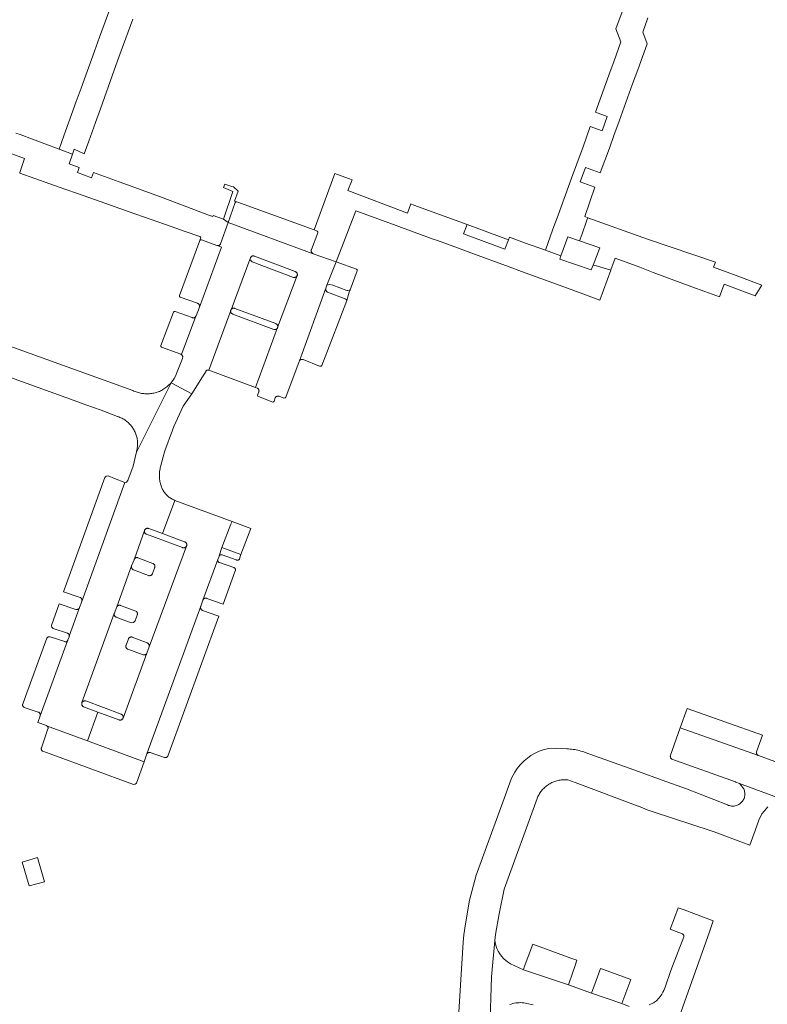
# Model space of a CAD drawing. Extents: x 152825 to 164088, y 457113 to 463005.
# Tile 300 of 364: x 158794 to 158941, y 460988 to 461182. Entities that reach past the tile are written whole.
import ezdxf

# ---------------------------------------------------------------- set-up
doc = ezdxf.new("R2010")
doc.units = 0
doc.header["$LTSCALE"] = 0.5
for name, color, linetype, lineweight in [('B-PV-VH-GESLOTENVERHARDING_BETON-GV', 251, 'CONTINUOUS', 18), ('B-PV-VH-GESLOTENVERHARDING_KUNSTSTOF-GV', 251, 'CONTINUOUS', 18), ('B-PV-VH-OPENVERHARDING_BETONSTRAATSTEEN-GV', 251, 'CONTINUOUS', 18), ('B-PV-VH-OPENVERHARDING_STRAATBAKSTEEN-GV', 251, 'CONTINUOUS', 18)]:
    doc.layers.add(name, color=color, linetype=linetype, lineweight=lineweight)

msp = doc.modelspace()

# ---------------------------------------------------------------- linework, layer by layer
at = {"layer": 'B-PV-VH-GESLOTENVERHARDING_BETON-GV', "flags": 128}
msp.add_lwpolyline([(158839.396, 461081.594), (158835.686, 461082.946), (158835.444, 461082.428), (158833.691, 461077.834), (158837.426, 461076.437)], close=True, dxfattribs=at)
at = {"layer": 'B-PV-VH-GESLOTENVERHARDING_KUNSTSTOF-GV', "flags": 128}
msp.add_lwpolyline([(158798.714, 461011.908), (158797.378, 461016.699), (158794.354, 461015.768), (158795.677, 461011.088)], close=True, dxfattribs=at)
at = {"layer": 'B-PV-VH-OPENVERHARDING_BETONSTRAATSTEEN-GV', "flags": 128}
for points in [[(158914.952, 461189.866), (158911.298, 461180.077), (158912.292, 461177.531), (158910.961, 461173.818), (158909.939, 461170.985), (158907.288, 461163.662), (158909.619, 461162.825), (158908.598, 461159.981), (158906.267, 461160.818), (158904.838, 461156.86), (158903.598, 461153.489), (158902.552, 461150.663), (158899.932, 461143.388), (158898.907, 461140.568), (158897.447, 461136.473), (158900.486, 461135.348), (158901.879, 461139.114), (158904.121, 461138.319), (158904.61, 461139.482), (158905.602, 461142.39), (158905.774, 461142.866), (158905.18, 461143.081), (158907.197, 461148.906), (158904.291, 461149.945), (158905.305, 461152.779), (158908.233, 461151.732), (158910.067, 461156.576), (158910.912, 461159.089), (158911.95, 461161.89), (158914.579, 461169.231), (158915.628, 461172.054), (158917.487, 461177.165), (158916.627, 461179.423), (158917.592, 461182.292)], [(158812.705, 461187.107), (158809.574, 461178.459), (158808.564, 461175.673), (158805.942, 461168.431), (158804.971, 461165.752), (158802.528, 461158.998), (158801.585, 461156.386), (158804.226, 461155.396), (158804.555, 461156.345), (158806.549, 461155.477), (158807.436, 461157.937), (158808.766, 461161.631), (158809.742, 461164.341), (158812.482, 461171.95), (158813.406, 461174.511), (158816.102, 461181.999)], [(158792.263, 461155.426), (158794.774, 461154.507), (158793.893, 461151.806), (158793.836, 461151.63), (158802.714, 461148.501), (158805.428, 461147.543), (158812.625, 461145.006), (158815.416, 461144.021), (158823.705, 461141.103), (158826.459, 461140.135), (158829.337, 461139.123), (158829.544, 461139.024), (158829.346, 461138.361), (158829.462, 461138.5), (158829.643, 461138.5), (158832.688, 461137.405), (158832.786, 461137.369), (158832.879, 461137.357), (158832.945, 461137.356), (158833.01, 461137.364), (158833.074, 461137.379), (158833.136, 461137.402), (158833.194, 461137.433), (158833.249, 461137.47), (158833.298, 461137.514), (158833.342, 461137.563), (158833.38, 461137.617), (158833.41, 461137.675), (158833.433, 461137.735), (158834.908, 461141.909), (158833.975, 461142.569), (158831.992, 461143.313), (158831.907, 461143.08), (158830.928, 461143.453), (158821.617, 461146.999), (158813.426, 461149.918), (158808.376, 461151.752), (158807.976, 461150.702), (158805.2, 461151.792), (158805.575, 461152.771), (158803.566, 461153.49), (158804.226, 461155.396), (158801.585, 461156.386), (158798.77, 461157.441), (158793.952, 461159.247), (158793.101, 461159.554)], [(158781.755, 461115.023), (158805.311, 461106.524), (158806.852, 461105.973), (158809.872, 461104.894), (158813.129, 461103.657), (158813.193, 461103.636), (158813.394, 461103.565), (158813.592, 461103.486), (158813.786, 461103.399), (158813.978, 461103.306), (158814.166, 461103.205), (158814.35, 461103.097), (158814.529, 461102.983), (158814.705, 461102.862), (158814.875, 461102.734), (158815.041, 461102.6), (158815.201, 461102.46), (158815.357, 461102.314), (158815.506, 461102.162), (158815.65, 461102.005), (158815.788, 461101.843), (158815.919, 461101.675), (158816.045, 461101.503), (158816.163, 461101.326), (158816.275, 461101.144), (158816.38, 461100.959), (158816.478, 461100.77), (158816.569, 461100.577), (158816.652, 461100.381), (158816.729, 461100.182), (158816.797, 461099.98), (158816.858, 461099.776), (158816.911, 461099.57), (158816.957, 461099.361), (158816.995, 461099.152), (158817.024, 461098.941), (158817.046, 461098.729), (158817.06, 461098.516), (158817.066, 461098.303), (158817.064, 461098.09), (158817.053, 461097.877), (158817.035, 461097.665), (158817.009, 461097.453), (158816.975, 461097.243), (158816.933, 461097.034), (158816.884, 461096.827), (158816.833, 461096.645), (158820.538, 461103.976), (158823.666, 461110.297), (158822.909, 461109.555), (158822.849, 461109.514), (158822.037, 461108.951), (158821.961, 461108.908), (158821.764, 461108.803), (158821.563, 461108.705), (158821.359, 461108.615), (158821.151, 461108.532), (158820.941, 461108.456), (158820.728, 461108.388), (158820.513, 461108.328), (158820.296, 461108.275), (158820.077, 461108.23), (158819.856, 461108.193), (158819.635, 461108.164), (158819.412, 461108.143), (158819.189, 461108.129), (158818.966, 461108.124), (158818.742, 461108.127), (158818.519, 461108.138), (158818.297, 461108.157), (158818.075, 461108.183), (158817.854, 461108.218), (158817.635, 461108.26), (158817.417, 461108.311), (158817.201, 461108.369), (158816.988, 461108.435), (158816.777, 461108.508), (158816.568, 461108.589), (158816.363, 461108.677), (158816.161, 461108.773), (158767.597, 461126.266)]]:
    msp.add_lwpolyline(points, dxfattribs=at)
for points in [[(158881.99, 461141.539), (158871.49, 461145.353), (158870.907, 461145.585), (158870.263, 461143.781), (158858.485, 461148.231), (158859.327, 461150.336), (158858.645, 461150.587), (158855.969, 461151.572), (158851.849, 461140.443), (158852.213, 461140.31), (158852.434, 461140.236), (158852.578, 461140.095), (158852.616, 461139.897), (158851.311, 461136.574), (158851.292, 461136.505), (158851.281, 461136.433), (158851.278, 461136.362), (158851.282, 461136.29), (158851.295, 461136.219), (158851.315, 461136.15), (158851.343, 461136.084), (158851.379, 461136.021), (158851.421, 461135.962), (158851.469, 461135.909), (158851.523, 461135.861), (158851.581, 461135.82), (158851.644, 461135.785), (158851.695, 461135.763), (158856.187, 461134.146), (158860.098, 461144.205), (158867.47, 461141.518), (158869.074, 461140.925), (158875.293, 461138.654), (158876.168, 461138.334), (158880.1, 461136.894), (158882.714, 461135.935), (158890.293, 461133.159), (158892.717, 461132.27), (158900.328, 461129.484), (158903.007, 461128.503), (158908.146, 461126.625), (158910.315, 461132.522), (158907.49, 461133.342), (158906.831, 461133.52), (158906.476, 461132.602), (158900.251, 461134.714), (158900.486, 461135.348), (158897.447, 461136.473), (158893.337, 461137.917), (158890.333, 461139.029), (158890.145, 461138.52), (158889.447, 461136.635), (158881.292, 461139.654)], [(158851.849, 461140.443), (158836.606, 461146.005), (158836.411, 461145.994), (158836.277, 461145.852), (158834.908, 461141.909), (158851.695, 461135.763), (158851.644, 461135.785), (158851.581, 461135.82), (158851.523, 461135.861), (158851.469, 461135.909), (158851.421, 461135.962), (158851.379, 461136.021), (158851.343, 461136.084), (158851.315, 461136.15), (158851.295, 461136.219), (158851.282, 461136.29), (158851.278, 461136.362), (158851.281, 461136.433), (158851.292, 461136.505), (158851.311, 461136.574), (158852.616, 461139.897), (158852.578, 461140.095), (158852.434, 461140.236), (158852.213, 461140.31)], [(158906.831, 461133.52), (158907.49, 461133.342), (158910.315, 461132.522), (158910.333, 461132.571), (158911.178, 461134.869), (158916.01, 461133.072), (158918.684, 461132.076), (158926.272, 461129.254), (158928.822, 461128.305), (158931.733, 461127.224), (158932.674, 461129.752), (158938.788, 461127.428), (158940.081, 461129.585), (158934.997, 461131.47), (158930.583, 461133.106), (158930.934, 461134.066), (158917.519, 461138.629), (158905.774, 461142.866), (158905.602, 461142.39), (158904.61, 461139.482), (158904.121, 461138.319), (158908.139, 461136.897)], [(158890.145, 461138.52), (158881.99, 461141.539), (158881.292, 461139.654), (158889.447, 461136.635)], [(158832.688, 461137.405), (158829.643, 461138.5), (158829.462, 461138.5), (158829.346, 461138.361), (158825.351, 461127.514), (158825.356, 461127.329), (158825.491, 461127.203), (158828.878, 461125.989), (158828.923, 461125.97), (158828.985, 461125.937), (158829.043, 461125.897), (158829.096, 461125.85), (158829.143, 461125.798), (158829.184, 461125.741), (158829.218, 461125.679), (158829.246, 461125.615), (158829.265, 461125.547), (158829.277, 461125.477), (158829.281, 461125.407), (158829.277, 461125.337), (158829.265, 461125.268), (158829.245, 461125.2), (158833.586, 461137.07), (158832.786, 461137.369)], [(158839.68, 461134.178), (158839.197, 461134.608), (158835.489, 461124.722), (158835.527, 461124.78), (158835.572, 461124.832), (158835.623, 461124.879), (158835.679, 461124.92), (158835.739, 461124.954), (158835.803, 461124.981), (158835.869, 461125), (158835.938, 461125.012), (158836.007, 461125.016), (158836.076, 461125.011), (158836.144, 461124.999), (158836.21, 461124.979), (158844.306, 461121.962), (158844.329, 461121.953), (158844.391, 461121.921), (158844.45, 461121.883), (158844.504, 461121.838), (158844.552, 461121.787), (158844.594, 461121.732), (158844.63, 461121.671), (158844.659, 461121.607), (158844.68, 461121.541), (158844.693, 461121.472), (158844.698, 461121.402), (158844.696, 461121.332), (158844.685, 461121.263), (158844.667, 461121.195), (158848.539, 461131.474), (158848.513, 461131.417), (158848.477, 461131.356), (158848.434, 461131.298), (158848.385, 461131.246), (158848.331, 461131.2), (158848.271, 461131.161), (158848.208, 461131.128), (158848.141, 461131.102), (158848.072, 461131.084), (158848.002, 461131.074), (158847.93, 461131.071), (158847.859, 461131.077), (158847.789, 461131.091)], [(158860.188, 461132.688), (158856.187, 461134.146), (158854.391, 461129.555), (158854.65, 461129.633), (158854.962, 461129.668), (158855.571, 461129.547), (158858.284, 461128.525), (158858.51, 461128.526), (158858.735, 461128.561), (158858.94, 461128.643), (158860.313, 461132.405), (158860.309, 461132.572)], [(158854.148, 461128.916), (158854.169, 461128.986), (158848.952, 461114.646), (158848.976, 461114.687), (158849.016, 461114.739), (158849.062, 461114.786), (158849.113, 461114.826), (158849.169, 461114.861), (158849.229, 461114.888), (158849.291, 461114.908), (158849.356, 461114.92), (158849.421, 461114.925), (158849.487, 461114.921), (158849.552, 461114.909), (158849.614, 461114.89), (158849.674, 461114.863), (158852.941, 461113.602), (158853.071, 461113.552), (158853.268, 461113.556), (158853.392, 461113.708), (158856.89, 461122.89), (158858.276, 461126.528), (158858.159, 461126.726), (158857.986, 461126.878), (158854.496, 461128.167), (158854.487, 461128.172), (158854.424, 461128.209), (158854.366, 461128.254), (158854.313, 461128.304), (158854.266, 461128.361), (158854.225, 461128.421), (158854.191, 461128.486), (158854.165, 461128.554), (158854.146, 461128.625), (158854.134, 461128.697), (158854.131, 461128.771), (158854.136, 461128.844)], [(158827.828, 461123.149), (158824.45, 461124.389), (158824.254, 461124.387), (158824.121, 461124.244), (158821.651, 461117.653), (158821.659, 461117.466), (158821.793, 461117.336), (158825.571, 461115.953), (158825.667, 461115.913), (158825.755, 461115.857), (158828.568, 461123.434), (158828.507, 461123.343), (158828.462, 461123.291), (158828.411, 461123.245), (158828.356, 461123.204), (158828.296, 461123.171), (158828.232, 461123.144), (158828.166, 461123.125), (158828.098, 461123.114), (158828.03, 461123.111), (158827.961, 461123.116), (158827.894, 461123.128)], [(158835.41, 461124.499), (158835.424, 461124.566), (158831.1, 461112.806), (158840.3, 461109.384), (158844.667, 461121.195), (158844.644, 461121.138), (158844.611, 461121.078), (158844.572, 461121.021), (158844.526, 461120.97), (158844.475, 461120.924), (158844.418, 461120.885), (158844.358, 461120.853), (158844.294, 461120.828), (158844.227, 461120.81), (158844.159, 461120.8), (158844.091, 461120.798), (158844.022, 461120.804), (158843.955, 461120.818), (158843.89, 461120.84), (158835.821, 461123.847), (158835.813, 461123.85), (158835.749, 461123.875), (158835.688, 461123.908), (158835.632, 461123.947), (158835.58, 461123.993), (158835.534, 461124.045), (158835.494, 461124.101), (158835.461, 461124.162), (158835.435, 461124.226), (158835.417, 461124.293), (158835.407, 461124.361), (158835.405, 461124.43)]]:
    msp.add_lwpolyline(points, close=True, dxfattribs=at)
at = {"layer": 'B-PV-VH-OPENVERHARDING_STRAATBAKSTEEN-GV', "flags": 128}
for points in [[(158835.67, 461149.026), (158834.237, 461149.489), (158833.993, 461148.819), (158835.845, 461148.057), (158833.975, 461142.569), (158834.908, 461141.909), (158836.277, 461145.852), (158836.411, 461145.994), (158836.606, 461146.005), (158836.197, 461146.147), (158836.86, 461148.063), (158835.957, 461148.933)], [(158851.695, 461135.763), (158834.908, 461141.909), (158833.433, 461137.735), (158833.41, 461137.675), (158833.38, 461137.617), (158833.342, 461137.563), (158833.298, 461137.514), (158833.249, 461137.47), (158833.194, 461137.433), (158833.136, 461137.402), (158833.074, 461137.379), (158833.01, 461137.364), (158832.945, 461137.356), (158832.879, 461137.357), (158832.786, 461137.369), (158833.586, 461137.07), (158829.245, 461125.2), (158828.593, 461123.501), (158828.568, 461123.434), (158825.755, 461115.857), (158825.977, 461115.515), (158825.931, 461115.11), (158824.754, 461112.113), (158824.521, 461111.636), (158824.288, 461111.158), (158823.666, 461110.297), (158827.773, 461108.125), (158830.203, 461111.993), (158830.476, 461112.41), (158830.477, 461112.413), (158830.492, 461112.474), (158830.516, 461112.533), (158830.547, 461112.589), (158830.584, 461112.64), (158830.628, 461112.687), (158830.677, 461112.727), (158830.73, 461112.761), (158830.788, 461112.788), (158830.848, 461112.807), (158830.911, 461112.819), (158830.974, 461112.822), (158831.038, 461112.818), (158831.1, 461112.806), (158835.424, 461124.566), (158835.445, 461124.632), (158835.457, 461124.661), (158835.489, 461124.722), (158839.197, 461134.608), (158839.325, 461134.948), (158839.338, 461134.983), (158839.367, 461135.044), (158839.403, 461135.101), (158839.445, 461135.154), (158839.493, 461135.201), (158839.547, 461135.242), (158839.605, 461135.277), (158839.666, 461135.304), (158839.731, 461135.324), (158839.797, 461135.336), (158839.865, 461135.34), (158839.932, 461135.336), (158839.999, 461135.324), (158840.063, 461135.305), (158840.125, 461135.278), (158848.135, 461132.23), (158848.152, 461132.224), (158848.217, 461132.195), (158848.278, 461132.159), (158848.335, 461132.116), (158848.387, 461132.067), (158848.433, 461132.013), (158848.472, 461131.954), (158848.505, 461131.891), (158848.53, 461131.825), (158848.547, 461131.756), (158848.557, 461131.685), (158848.559, 461131.614), (158848.553, 461131.544), (158848.539, 461131.474), (158844.667, 461121.195), (158840.3, 461109.384), (158840.631, 461109.267), (158840.636, 461109.265), (158840.697, 461109.233), (158840.755, 461109.194), (158840.808, 461109.149), (158840.856, 461109.098), (158840.897, 461109.043), (158840.931, 461108.982), (158840.959, 461108.918), (158840.979, 461108.852), (158840.991, 461108.783), (158840.995, 461108.714), (158840.991, 461108.644), (158840.979, 461108.576), (158840.96, 461108.509), (158840.722, 461107.886), (158840.762, 461107.683), (158840.871, 461107.57), (158843.711, 461106.511), (158843.875, 461106.537), (158843.999, 461106.648), (158844.181, 461107.308), (158844.191, 461107.329), (158844.227, 461107.391), (158844.269, 461107.448), (158844.317, 461107.501), (158844.371, 461107.548), (158844.43, 461107.588), (158844.493, 461107.622), (158844.56, 461107.648), (158844.629, 461107.667), (158844.699, 461107.678), (158844.771, 461107.681), (158844.842, 461107.677), (158844.913, 461107.664), (158844.981, 461107.643), (158845.919, 461107.296), (158846.134, 461107.323), (158846.264, 461107.496), (158848.894, 461114.485), (158848.952, 461114.646), (158854.169, 461128.986), (158854.391, 461129.555), (158856.187, 461134.146)], [(158839.932, 461135.336), (158839.865, 461135.34), (158839.797, 461135.336), (158839.731, 461135.324), (158839.666, 461135.304), (158839.605, 461135.277), (158839.547, 461135.242), (158839.493, 461135.201), (158839.445, 461135.154), (158839.403, 461135.101), (158839.367, 461135.044), (158839.338, 461134.983), (158839.325, 461134.948), (158839.197, 461134.608), (158839.68, 461134.178), (158847.789, 461131.091), (158847.859, 461131.077), (158847.93, 461131.071), (158848.002, 461131.074), (158848.072, 461131.084), (158848.141, 461131.102), (158848.208, 461131.128), (158848.271, 461131.161), (158848.331, 461131.2), (158848.385, 461131.246), (158848.434, 461131.298), (158848.477, 461131.356), (158848.513, 461131.417), (158848.539, 461131.474), (158848.553, 461131.544), (158848.559, 461131.614), (158848.557, 461131.685), (158848.547, 461131.756), (158848.53, 461131.825), (158848.505, 461131.891), (158848.472, 461131.954), (158848.433, 461132.013), (158848.387, 461132.067), (158848.335, 461132.116), (158848.278, 461132.159), (158848.217, 461132.195), (158848.152, 461132.224), (158848.135, 461132.23), (158840.125, 461135.278), (158840.063, 461135.305), (158839.999, 461135.324)], [(158855.571, 461129.547), (158854.962, 461129.668), (158854.65, 461129.633), (158854.391, 461129.555), (158854.169, 461128.986), (158854.148, 461128.916), (158854.136, 461128.844), (158854.131, 461128.771), (158854.134, 461128.697), (158854.146, 461128.625), (158854.165, 461128.554), (158854.191, 461128.486), (158854.225, 461128.421), (158854.266, 461128.361), (158854.313, 461128.304), (158854.366, 461128.254), (158854.424, 461128.209), (158854.487, 461128.172), (158854.496, 461128.167), (158857.986, 461126.878), (158858.159, 461126.726), (158858.276, 461126.528), (158858.759, 461128.146), (158858.94, 461128.643), (158858.735, 461128.561), (158858.51, 461128.526), (158858.284, 461128.525)], [(158836.076, 461125.011), (158836.007, 461125.016), (158835.938, 461125.012), (158835.869, 461125), (158835.803, 461124.981), (158835.739, 461124.954), (158835.679, 461124.92), (158835.623, 461124.879), (158835.572, 461124.832), (158835.527, 461124.78), (158835.489, 461124.722), (158835.457, 461124.661), (158835.445, 461124.632), (158835.424, 461124.566), (158835.41, 461124.499), (158835.405, 461124.43), (158835.407, 461124.361), (158835.417, 461124.293), (158835.435, 461124.226), (158835.461, 461124.162), (158835.494, 461124.101), (158835.534, 461124.045), (158835.58, 461123.993), (158835.632, 461123.947), (158835.688, 461123.908), (158835.749, 461123.875), (158835.813, 461123.85), (158835.821, 461123.847), (158843.89, 461120.84), (158843.955, 461120.818), (158844.022, 461120.804), (158844.091, 461120.798), (158844.159, 461120.8), (158844.227, 461120.81), (158844.294, 461120.828), (158844.358, 461120.853), (158844.418, 461120.885), (158844.475, 461120.924), (158844.526, 461120.97), (158844.572, 461121.021), (158844.611, 461121.078), (158844.644, 461121.138), (158844.667, 461121.195), (158844.685, 461121.263), (158844.696, 461121.332), (158844.698, 461121.402), (158844.693, 461121.472), (158844.68, 461121.541), (158844.659, 461121.607), (158844.63, 461121.671), (158844.594, 461121.732), (158844.552, 461121.787), (158844.504, 461121.838), (158844.45, 461121.883), (158844.391, 461121.921), (158844.329, 461121.953), (158844.306, 461121.962), (158836.21, 461124.979), (158836.144, 461124.999)], [(158827.773, 461108.125), (158823.666, 461110.297), (158820.538, 461103.976), (158816.833, 461096.645), (158816.826, 461096.622), (158816.761, 461096.419), (158816.192, 461093.837), (158815.169, 461091.036), (158814.918, 461090.73), (158814.528, 461090.667), (158806.08, 461067.181), (158805.65, 461065.993), (158805.637, 461065.955), (158803.619, 461060.346), (158803.606, 461060.283), (158803.585, 461060.223), (158803.301, 461059.58), (158803.299, 461059.549), (158803.288, 461059.494), (158803.27, 461059.441), (158803.245, 461059.391), (158797.87, 461044.601), (158797.398, 461043.279), (158799.099, 461042.681), (158799.136, 461042.668), (158807.187, 461039.69), (158809.226, 461045.366), (158806.432, 461046.398), (158806.416, 461046.405), (158806.354, 461046.437), (158806.296, 461046.476), (158806.243, 461046.522), (158806.195, 461046.573), (158806.153, 461046.629), (158806.118, 461046.69), (158806.091, 461046.754), (158806.07, 461046.821), (158806.058, 461046.89), (158806.053, 461046.96), (158806.056, 461047.03), (158806.068, 461047.1), (158806.087, 461047.167), (158806.114, 461047.241), (158812.48, 461064.789), (158812.509, 461064.869), (158812.947, 461066.014), (158812.98, 461066.106), (158815.888, 461074.201), (158816.373, 461075.408), (158816.38, 461075.436), (158816.403, 461075.499), (158816.433, 461075.558), (158818.451, 461081.191), (158818.46, 461081.217), (158818.489, 461081.28), (158818.524, 461081.339), (158818.566, 461081.394), (158818.615, 461081.443), (158818.668, 461081.487), (158818.726, 461081.524), (158818.788, 461081.554), (158818.854, 461081.577), (158818.921, 461081.592), (158818.99, 461081.599), (158819.059, 461081.599), (158819.127, 461081.59), (158819.194, 461081.573), (158819.259, 461081.549), (158821.948, 461080.558), (158824.423, 461087.116), (158824.245, 461087.188), (158824.071, 461087.268), (158823.901, 461087.355), (158823.734, 461087.449), (158823.571, 461087.55), (158823.413, 461087.657), (158823.259, 461087.771), (158823.11, 461087.892), (158822.966, 461088.018), (158822.828, 461088.15), (158822.695, 461088.288), (158822.568, 461088.432), (158822.447, 461088.581), (158822.333, 461088.734), (158822.225, 461088.892), (158822.124, 461089.055), (158822.029, 461089.222), (158821.942, 461089.392), (158821.871, 461089.552), (158821.786, 461089.76), (158821.709, 461089.971), (158821.64, 461090.185), (158821.578, 461090.401), (158821.523, 461090.619), (158821.477, 461090.839), (158821.438, 461091.061), (158821.408, 461091.283), (158821.385, 461091.507), (158821.37, 461091.731), (158821.363, 461091.956), (158821.365, 461092.181), (158821.374, 461092.405), (158821.391, 461092.629), (158821.416, 461092.853), (158821.449, 461093.075), (158821.49, 461093.296), (158821.539, 461093.516), (158821.596, 461093.733), (158822.135, 461095.695), (158822.454, 461096.853), (158823.938, 461100.971), (158824.199, 461101.697), (158826.032, 461105.666)], [(158812.546, 461091.438), (158811.245, 461091.944), (158810.88, 461091.896), (158810.631, 461091.625), (158802.495, 461069.077), (158805.732, 461067.974), (158805.753, 461067.964), (158805.815, 461067.93), (158805.874, 461067.889), (158805.927, 461067.841), (158805.975, 461067.788), (158806.016, 461067.73), (158806.051, 461067.668), (158806.078, 461067.602), (158806.098, 461067.533), (158806.111, 461067.463), (158806.115, 461067.391), (158806.111, 461067.32), (158806.1, 461067.25), (158806.08, 461067.181), (158814.528, 461090.667)], [(158835.686, 461082.946), (158824.423, 461087.116), (158821.948, 461080.558), (158826.33, 461078.944), (158826.341, 461078.941), (158826.407, 461078.916), (158826.469, 461078.884), (158826.527, 461078.845), (158826.58, 461078.8), (158826.628, 461078.749), (158826.67, 461078.693), (158826.705, 461078.633), (158826.732, 461078.569), (158826.753, 461078.502), (158826.765, 461078.433), (158826.77, 461078.364), (158826.766, 461078.294), (158826.755, 461078.225), (158826.736, 461078.158), (158826.713, 461078.097), (158819.35, 461058.236), (158818.913, 461057.003), (158814.196, 461044.18), (158814.191, 461044.165), (158814.164, 461044.102), (158814.13, 461044.043), (158814.089, 461043.987), (158814.043, 461043.937), (158813.99, 461043.893), (158813.933, 461043.855), (158813.872, 461043.824), (158813.807, 461043.8), (158813.74, 461043.784), (158813.672, 461043.776), (158813.604, 461043.775), (158813.536, 461043.783), (158813.469, 461043.799), (158813.404, 461043.822), (158809.226, 461045.366), (158807.187, 461039.69), (158818.342, 461035.565), (158818.897, 461037.127), (158829.531, 461066.229), (158829.939, 461067.444), (158832.879, 461075.421), (158832.895, 461075.465), (158833.137, 461076.073), (158833.162, 461076.153), (158833.691, 461077.834), (158835.444, 461082.428)], [(158819.127, 461081.59), (158819.059, 461081.599), (158818.99, 461081.599), (158818.921, 461081.592), (158818.854, 461081.577), (158818.788, 461081.554), (158818.726, 461081.524), (158818.668, 461081.487), (158818.615, 461081.443), (158818.566, 461081.394), (158818.524, 461081.339), (158818.489, 461081.28), (158818.46, 461081.217), (158818.451, 461081.191), (158818.433, 461081.124), (158818.423, 461081.056), (158818.421, 461080.986), (158818.427, 461080.917), (158818.441, 461080.849), (158818.463, 461080.784), (158818.492, 461080.721), (158818.528, 461080.662), (158818.571, 461080.607), (158818.619, 461080.558), (158818.674, 461080.514), (158818.732, 461080.478), (158818.795, 461080.448), (158818.823, 461080.437), (158825.927, 461077.807), (158825.992, 461077.783), (158826.059, 461077.766), (158826.127, 461077.757), (158826.197, 461077.756), (158826.265, 461077.763), (158826.333, 461077.778), (158826.398, 461077.801), (158826.461, 461077.83), (158826.519, 461077.867), (158826.573, 461077.911), (158826.621, 461077.96), (158826.664, 461078.015), (158826.713, 461078.097), (158826.736, 461078.158), (158826.755, 461078.225), (158826.766, 461078.294), (158826.77, 461078.364), (158826.765, 461078.433), (158826.753, 461078.502), (158826.732, 461078.569), (158826.705, 461078.633), (158826.67, 461078.693), (158826.628, 461078.749), (158826.58, 461078.8), (158826.527, 461078.845), (158826.469, 461078.884), (158826.407, 461078.916), (158826.341, 461078.941), (158826.33, 461078.944), (158821.948, 461080.558), (158819.259, 461081.549), (158819.194, 461081.573)], [(158818.433, 461081.124), (158818.451, 461081.191), (158816.433, 461075.558), (158816.469, 461075.614), (158816.512, 461075.665), (158816.561, 461075.71), (158816.615, 461075.749), (158816.673, 461075.782), (158816.735, 461075.807), (158816.799, 461075.824), (158816.865, 461075.834), (158816.932, 461075.836), (158816.998, 461075.83), (158817.063, 461075.816), (158817.126, 461075.794), (158820.103, 461074.645), (158820.125, 461074.637), (158820.187, 461074.608), (158820.246, 461074.573), (158820.3, 461074.53), (158820.349, 461074.482), (158820.391, 461074.429), (158820.428, 461074.37), (158820.457, 461074.308), (158820.479, 461074.243), (158820.493, 461074.176), (158820.499, 461074.108), (158820.498, 461074.039), (158820.488, 461073.971), (158820.471, 461073.905), (158820.446, 461073.841), (158820.413, 461073.78), (158820.374, 461073.724), (158820.028, 461072.673), (158820.023, 461072.662), (158819.99, 461072.596), (158819.949, 461072.534), (158819.902, 461072.477), (158819.85, 461072.426), (158819.792, 461072.38), (158819.729, 461072.341), (158819.663, 461072.309), (158819.593, 461072.285), (158819.522, 461072.268), (158819.448, 461072.258), (158819.375, 461072.257), (158819.301, 461072.264), (158819.229, 461072.279), (158816.271, 461073.416), (158816.218, 461073.443), (158816.155, 461073.483), (158816.097, 461073.529), (158816.045, 461073.581), (158815.998, 461073.638), (158815.958, 461073.7), (158815.925, 461073.766), (158815.9, 461073.836), (158815.881, 461073.907), (158815.871, 461073.981), (158815.869, 461074.055), (158815.874, 461074.128), (158815.888, 461074.201), (158812.98, 461066.106), (158813.035, 461066.192), (158813.078, 461066.246), (158813.128, 461066.295), (158813.183, 461066.337), (158813.242, 461066.373), (158813.305, 461066.402), (158813.371, 461066.423), (158813.439, 461066.437), (158813.508, 461066.442), (158813.577, 461066.44), (158813.646, 461066.43), (158813.713, 461066.412), (158816.711, 461065.293), (158816.76, 461065.261), (158816.817, 461065.216), (158816.869, 461065.165), (158816.914, 461065.109), (158816.953, 461065.048), (158816.985, 461064.983), (158817.01, 461064.914), (158817.027, 461064.844), (158817.036, 461064.772), (158817.038, 461064.699), (158817.031, 461064.627), (158817.016, 461064.556), (158816.994, 461064.487), (158816.57, 461063.349), (158816.252, 461063.002), (158815.786, 461062.929), (158812.846, 461064.081), (158812.834, 461064.085), (158812.772, 461064.113), (158812.713, 461064.147), (158812.659, 461064.188), (158812.61, 461064.235), (158812.567, 461064.288), (158812.53, 461064.345), (158812.5, 461064.406), (158812.478, 461064.47), (158812.464, 461064.537), (158812.457, 461064.604), (158812.458, 461064.672), (158812.467, 461064.74), (158812.48, 461064.789), (158806.114, 461047.241), (158806.174, 461047.333), (158806.218, 461047.387), (158806.269, 461047.435), (158806.325, 461047.478), (158806.385, 461047.514), (158806.449, 461047.543), (158806.516, 461047.564), (158806.585, 461047.578), (158806.655, 461047.584), (158806.725, 461047.581), (158806.794, 461047.571), (158806.862, 461047.553), (158813.809, 461044.95), (158813.855, 461044.933), (158813.918, 461044.902), (158813.976, 461044.864), (158814.03, 461044.82), (158814.079, 461044.769), (158814.121, 461044.714), (158814.157, 461044.654), (158814.186, 461044.591), (158814.207, 461044.524), (158814.221, 461044.456), (158814.227, 461044.386), (158814.224, 461044.317), (158814.214, 461044.247), (158814.196, 461044.18), (158818.913, 461057.003), (158818.881, 461056.941), (158818.842, 461056.881), (158818.796, 461056.826), (158818.744, 461056.777), (158818.687, 461056.733), (158818.626, 461056.696), (158818.561, 461056.666), (158818.493, 461056.644), (158818.423, 461056.629), (158818.351, 461056.622), (158818.28, 461056.624), (158818.209, 461056.633), (158818.139, 461056.65), (158815.128, 461057.756), (158815.093, 461057.771), (158815.032, 461057.806), (158814.975, 461057.847), (158814.924, 461057.894), (158814.877, 461057.947), (158814.837, 461058.005), (158814.804, 461058.067), (158814.779, 461058.132), (158814.76, 461058.2), (158814.75, 461058.269), (158814.748, 461058.339), (158814.753, 461058.409), (158814.767, 461058.478), (158814.788, 461058.545), (158815.25, 461059.776), (158815.253, 461059.785), (158815.284, 461059.849), (158815.321, 461059.909), (158815.365, 461059.965), (158815.414, 461060.015), (158815.469, 461060.06), (158815.529, 461060.098), (158815.593, 461060.129), (158815.659, 461060.152), (158815.729, 461060.168), (158815.799, 461060.177), (158815.87, 461060.177), (158815.94, 461060.169), (158816.009, 461060.153), (158818.945, 461059.008), (158818.962, 461059.002), (158819.027, 461058.971), (158819.089, 461058.934), (158819.146, 461058.89), (158819.197, 461058.84), (158819.243, 461058.784), (158819.283, 461058.724), (158819.315, 461058.659), (158819.341, 461058.592), (158819.359, 461058.522), (158819.368, 461058.451), (158819.37, 461058.378), (158819.364, 461058.307), (158819.35, 461058.236), (158826.713, 461078.097), (158826.664, 461078.015), (158826.621, 461077.96), (158826.573, 461077.911), (158826.519, 461077.867), (158826.461, 461077.83), (158826.398, 461077.801), (158826.333, 461077.778), (158826.265, 461077.763), (158826.197, 461077.756), (158826.127, 461077.757), (158826.059, 461077.766), (158825.992, 461077.783), (158825.927, 461077.807), (158818.823, 461080.437), (158818.795, 461080.448), (158818.732, 461080.478), (158818.674, 461080.514), (158818.619, 461080.558), (158818.571, 461080.607), (158818.528, 461080.662), (158818.492, 461080.721), (158818.463, 461080.784), (158818.441, 461080.849), (158818.427, 461080.917), (158818.421, 461080.986), (158818.423, 461081.056)], [(158837.426, 461076.437), (158833.691, 461077.834), (158833.162, 461076.153), (158833.224, 461076.238), (158833.265, 461076.281), (158833.312, 461076.318), (158833.363, 461076.348), (158833.418, 461076.372), (158833.475, 461076.387), (158833.534, 461076.395), (158833.594, 461076.395), (158833.653, 461076.387), (158833.71, 461076.371), (158833.765, 461076.348), (158836.512, 461075.373), (158836.564, 461075.344), (158836.619, 461075.322), (158836.676, 461075.308), (158836.735, 461075.302), (158836.795, 461075.304), (158836.853, 461075.314), (158836.91, 461075.331), (158836.963, 461075.356), (158837.013, 461075.388), (158837.058, 461075.427), (158837.098, 461075.471), (158837.131, 461075.52), (158837.157, 461075.573), (158837.165, 461075.593)], [(158816.998, 461075.83), (158816.932, 461075.836), (158816.865, 461075.834), (158816.799, 461075.824), (158816.735, 461075.807), (158816.673, 461075.782), (158816.615, 461075.749), (158816.561, 461075.71), (158816.512, 461075.665), (158816.469, 461075.614), (158816.433, 461075.558), (158816.403, 461075.499), (158816.38, 461075.436), (158816.373, 461075.408), (158815.888, 461074.201), (158815.874, 461074.128), (158815.869, 461074.055), (158815.871, 461073.981), (158815.881, 461073.907), (158815.9, 461073.836), (158815.925, 461073.766), (158815.958, 461073.7), (158815.998, 461073.638), (158816.045, 461073.581), (158816.097, 461073.529), (158816.155, 461073.483), (158816.218, 461073.443), (158816.271, 461073.416), (158819.229, 461072.279), (158819.301, 461072.264), (158819.375, 461072.257), (158819.448, 461072.258), (158819.522, 461072.268), (158819.593, 461072.285), (158819.663, 461072.309), (158819.729, 461072.341), (158819.792, 461072.38), (158819.85, 461072.426), (158819.902, 461072.477), (158819.949, 461072.534), (158819.99, 461072.596), (158820.023, 461072.662), (158820.028, 461072.673), (158820.374, 461073.724), (158820.413, 461073.78), (158820.446, 461073.841), (158820.471, 461073.905), (158820.488, 461073.971), (158820.498, 461074.039), (158820.499, 461074.108), (158820.493, 461074.176), (158820.479, 461074.243), (158820.457, 461074.308), (158820.428, 461074.37), (158820.391, 461074.429), (158820.349, 461074.482), (158820.3, 461074.53), (158820.246, 461074.573), (158820.187, 461074.608), (158820.125, 461074.637), (158820.103, 461074.645), (158817.126, 461075.794), (158817.063, 461075.816)], [(158832.876, 461075.407), (158832.879, 461075.421), (158829.939, 461067.444), (158829.96, 461067.493), (158829.993, 461067.553), (158830.033, 461067.608), (158830.08, 461067.659), (158830.131, 461067.704), (158830.188, 461067.742), (158830.249, 461067.774), (158830.313, 461067.798), (158830.38, 461067.815), (158830.448, 461067.824), (158830.516, 461067.825), (158830.584, 461067.818), (158830.651, 461067.803), (158830.716, 461067.78), (158833.909, 461066.639), (158836.33, 461073.184), (158836.352, 461073.243), (158836.367, 461073.304), (158836.374, 461073.367), (158836.372, 461073.43), (158836.363, 461073.493), (158836.346, 461073.554), (158836.321, 461073.612), (158836.29, 461073.666), (158836.251, 461073.716), (158836.207, 461073.761), (158836.157, 461073.8), (158836.095, 461073.837), (158836.067, 461073.849), (158833.189, 461074.841), (158833.156, 461074.853), (158833.101, 461074.88), (158833.049, 461074.914), (158833.003, 461074.954), (158832.962, 461075), (158832.927, 461075.05), (158832.9, 461075.105), (158832.879, 461075.163), (158832.867, 461075.223), (158832.862, 461075.285), (158832.865, 461075.346)], [(158804.869, 461065.608), (158801.644, 461066.723), (158800.103, 461062.451), (158800.149, 461062.076), (158800.443, 461061.838), (158803.288, 461060.9), (158803.344, 461060.876), (158803.399, 461060.844), (158803.449, 461060.805), (158803.495, 461060.76), (158803.534, 461060.71), (158803.567, 461060.655), (158803.593, 461060.597), (158803.612, 461060.536), (158803.622, 461060.473), (158803.625, 461060.409), (158803.619, 461060.346), (158805.637, 461065.955), (158805.577, 461065.862), (158805.532, 461065.805), (158805.48, 461065.754), (158805.423, 461065.709), (158805.362, 461065.67), (158805.297, 461065.638), (158805.228, 461065.613), (158805.157, 461065.596), (158805.085, 461065.587), (158805.013, 461065.586), (158804.94, 461065.593)], [(158829.509, 461066.161), (158829.531, 461066.229), (158818.897, 461037.127), (158819.188, 461037.357), (158819.558, 461037.376), (158822.389, 461036.385), (158822.752, 461036.404), (158823.02, 461036.649), (158833.052, 461064.306), (158829.836, 461065.422), (158829.83, 461065.426), (158829.768, 461065.463), (158829.711, 461065.507), (158829.659, 461065.557), (158829.614, 461065.613), (158829.574, 461065.673), (158829.542, 461065.738), (158829.517, 461065.805), (158829.499, 461065.875), (158829.49, 461065.946), (158829.488, 461066.018), (158829.495, 461066.09)], [(158802.706, 461059.256), (158799.841, 461060.215), (158799.469, 461060.175), (158799.202, 461059.913), (158794.968, 461048.409), (158794.436, 461046.942), (158794.422, 461046.901), (158794.408, 461046.839), (158794.402, 461046.776), (158794.405, 461046.713), (158794.415, 461046.651), (158794.433, 461046.59), (158794.458, 461046.532), (158794.465, 461046.519), (158794.499, 461046.467), (158794.54, 461046.419), (158794.587, 461046.377), (158794.639, 461046.341), (158794.694, 461046.313), (158794.753, 461046.291), (158797.487, 461045.362), (158797.522, 461045.349), (158797.585, 461045.319), (158797.644, 461045.282), (158797.698, 461045.238), (158797.747, 461045.188), (158797.79, 461045.134), (158797.827, 461045.074), (158797.856, 461045.011), (158797.878, 461044.945), (158797.892, 461044.877), (158797.899, 461044.807), (158797.897, 461044.738), (158797.887, 461044.668), (158797.87, 461044.601), (158803.245, 461059.391), (158803.213, 461059.345), (158803.174, 461059.304), (158803.131, 461059.269), (158803.082, 461059.241), (158803.03, 461059.22), (158802.976, 461059.206), (158802.92, 461059.2), (158802.864, 461059.203), (158802.809, 461059.213), (158802.756, 461059.231)], [(158815.94, 461060.169), (158815.87, 461060.177), (158815.799, 461060.177), (158815.729, 461060.168), (158815.659, 461060.152), (158815.593, 461060.129), (158815.529, 461060.098), (158815.469, 461060.06), (158815.414, 461060.015), (158815.365, 461059.965), (158815.321, 461059.909), (158815.284, 461059.849), (158815.253, 461059.785), (158815.25, 461059.776), (158814.788, 461058.545), (158814.767, 461058.478), (158814.753, 461058.409), (158814.748, 461058.339), (158814.75, 461058.269), (158814.76, 461058.2), (158814.779, 461058.132), (158814.804, 461058.067), (158814.837, 461058.005), (158814.877, 461057.947), (158814.924, 461057.894), (158814.975, 461057.847), (158815.032, 461057.806), (158815.093, 461057.771), (158815.128, 461057.756), (158818.139, 461056.65), (158818.209, 461056.633), (158818.28, 461056.624), (158818.351, 461056.622), (158818.423, 461056.629), (158818.493, 461056.644), (158818.561, 461056.666), (158818.626, 461056.696), (158818.687, 461056.733), (158818.744, 461056.777), (158818.796, 461056.826), (158818.842, 461056.881), (158818.881, 461056.941), (158818.913, 461057.003), (158819.35, 461058.236), (158819.364, 461058.307), (158819.37, 461058.378), (158819.368, 461058.451), (158819.359, 461058.522), (158819.341, 461058.592), (158819.315, 461058.659), (158819.283, 461058.724), (158819.243, 461058.784), (158819.197, 461058.84), (158819.146, 461058.89), (158819.089, 461058.934), (158819.027, 461058.971), (158818.962, 461059.002), (158818.945, 461059.008), (158816.009, 461060.153)], [(158806.725, 461047.581), (158806.655, 461047.584), (158806.585, 461047.578), (158806.516, 461047.564), (158806.449, 461047.543), (158806.385, 461047.514), (158806.325, 461047.478), (158806.269, 461047.435), (158806.218, 461047.387), (158806.174, 461047.333), (158806.114, 461047.241), (158806.087, 461047.167), (158806.068, 461047.1), (158806.056, 461047.03), (158806.053, 461046.96), (158806.058, 461046.89), (158806.07, 461046.821), (158806.091, 461046.754), (158806.118, 461046.69), (158806.153, 461046.629), (158806.195, 461046.573), (158806.243, 461046.522), (158806.296, 461046.476), (158806.354, 461046.437), (158806.416, 461046.405), (158806.432, 461046.398), (158809.226, 461045.366), (158813.404, 461043.822), (158813.469, 461043.799), (158813.536, 461043.783), (158813.604, 461043.775), (158813.672, 461043.776), (158813.74, 461043.784), (158813.807, 461043.8), (158813.872, 461043.824), (158813.933, 461043.855), (158813.99, 461043.893), (158814.043, 461043.937), (158814.089, 461043.987), (158814.13, 461044.043), (158814.164, 461044.102), (158814.191, 461044.165), (158814.196, 461044.18), (158814.214, 461044.247), (158814.224, 461044.317), (158814.227, 461044.386), (158814.221, 461044.456), (158814.207, 461044.524), (158814.186, 461044.591), (158814.157, 461044.654), (158814.121, 461044.714), (158814.079, 461044.769), (158814.03, 461044.82), (158813.976, 461044.864), (158813.918, 461044.902), (158813.855, 461044.933), (158813.809, 461044.95), (158806.862, 461047.553), (158806.794, 461047.571)], [(158940.221, 461040.783), (158925.357, 461046.084), (158924.007, 461042.264), (158939.4, 461036.774), (158939.351, 461036.797), (158939.29, 461036.834), (158939.234, 461036.877), (158939.182, 461036.926), (158939.136, 461036.981), (158939.097, 461037.041), (158939.065, 461037.104), (158939.04, 461037.171), (158939.022, 461037.24), (158939.013, 461037.311), (158939.011, 461037.382), (158939.018, 461037.453), (158939.032, 461037.523)], [(158807.187, 461039.69), (158799.136, 461042.668), (158799.198, 461042.635), (158799.25, 461042.599), (158799.297, 461042.556), (158799.338, 461042.508), (158799.373, 461042.455), (158799.401, 461042.398), (158799.422, 461042.339), (158799.435, 461042.276), (158799.44, 461042.213), (158799.437, 461042.15), (158799.426, 461042.087), (158799.407, 461042.027), (158798.118, 461038.323), (158798.112, 461038.307), (158798.095, 461038.244), (158798.086, 461038.181), (158798.085, 461038.116), (158798.092, 461038.051), (158798.106, 461037.987), (158798.128, 461037.926), (158798.158, 461037.868), (158798.194, 461037.813), (158798.237, 461037.764), (158798.286, 461037.72), (158798.339, 461037.683), (158798.397, 461037.652), (158799.841, 461037.136), (158816.234, 461031.099), (158816.595, 461031.136), (158816.849, 461031.338), (158816.879, 461031.362), (158818.342, 461035.565)], [(158902.468, 460996.853), (158894.93, 460999.602), (158893.277, 460995.024), (158893.092, 460994.511), (158901.977, 460991.543), (158902.828, 460994.082), (158903.198, 460995.186), (158903.614, 460996.435)], [(158908.886, 460994.57), (158908.255, 460994.799), (158907.676, 460993.171), (158907.409, 460992.419), (158906.518, 460989.908), (158912.458, 460987.863), (158914.294, 460992.603)]]:
    msp.add_lwpolyline(points, close=True, dxfattribs=at)
for points in [[(158942.613, 461035.619), (158939.4, 461036.774), (158924.007, 461042.264), (158922.045, 461036.649), (158922.054, 461036.583), (158922.092, 461036.32), (158922.325, 461036.083), (158934.859, 461031.578), (158934.981, 461031.527), (158935.691, 461031.266), (158936.187, 461031.084), (158943.677, 461028.329)], [(158943.677, 461028.329), (158936.187, 461031.084), (158935.691, 461031.266), (158936.34, 461030.507), (158936.42, 461030.377), (158936.511, 461030.204), (158936.586, 461030.024), (158936.647, 461029.839), (158936.692, 461029.649), (158936.722, 461029.456), (158936.736, 461029.261), (158936.734, 461029.066), (158936.715, 461028.872), (158936.681, 461028.68), (158936.631, 461028.491), (158936.567, 461028.307), (158936.487, 461028.129), (158936.392, 461027.958), (158936.285, 461027.795), (158936.164, 461027.642), (158936.031, 461027.499), (158935.887, 461027.367), (158935.732, 461027.248), (158935.569, 461027.142), (158935.397, 461027.049), (158935.218, 461026.971), (158935.033, 461026.908), (158934.844, 461026.86), (158934.651, 461026.828), (158934.457, 461026.811), (158934.262, 461026.811), (158934.067, 461026.826), (158933.874, 461026.858), (158933.685, 461026.905), (158933.5, 461026.968), (158933.321, 461027.045), (158925.24, 461030.231), (158920.444, 461031.95), (158915.794, 461033.616), (158905.279, 461037.384), (158904.988, 461037.488), (158904.695, 461037.584), (158904.399, 461037.673), (158904.102, 461037.754), (158903.802, 461037.827), (158903.5, 461037.893), (158903.197, 461037.95), (158902.892, 461038), (158902.586, 461038.042), (158902.28, 461038.076), (158901.972, 461038.102), (158901.664, 461038.12), (158900.681, 461038.21), (158899.607, 461038.239), (158898.123, 461038.154), (158897.162, 461037.972), (158896.196, 461037.627), (158895.393, 461037.25), (158894.568, 461036.788), (158893.917, 461036.302), (158893.229, 461035.747), (158892.436, 461034.986), (158891.866, 461034.249), (158891.407, 461033.525), (158890.78, 461032.301), (158889.55, 461029.01), (158883.76, 461013.227), (158882.487, 461008.245), (158881.598, 461003.18), (158881.492, 461002.313), (158881.385, 461001.446), (158881.309, 461000.723), (158881.241, 461000), (158880.163, 460983.033)], [(158886.454, 460982.777), (158886.816, 460993.171), (158887.458, 461000.314), (158887.579, 461001.463), (158888.288, 461005.571), (158889.302, 461010.445), (158895.784, 461028.323), (158895.808, 461028.388), (158895.877, 461028.547), (158895.969, 461028.743), (158896.069, 461028.936), (158896.176, 461029.125), (158896.289, 461029.31), (158896.41, 461029.49), (158896.537, 461029.666), (158896.67, 461029.837), (158896.81, 461030.003), (158896.955, 461030.164), (158897.107, 461030.319), (158897.264, 461030.469), (158897.426, 461030.613), (158897.594, 461030.75), (158897.766, 461030.882), (158897.944, 461031.007), (158898.126, 461031.125), (158898.312, 461031.237), (158898.502, 461031.341), (158898.695, 461031.439), (158898.893, 461031.529), (158899.093, 461031.612), (158899.296, 461031.687), (158899.502, 461031.755), (158899.711, 461031.816), (158899.921, 461031.868), (158900.133, 461031.913), (158900.347, 461031.95), (158900.562, 461031.979), (158900.778, 461032), (158900.995, 461032.013), (158901.211, 461032.019), (158901.428, 461032.016), (158901.645, 461032.005), (158901.861, 461031.986), (158903.284, 461031.454), (158915.708, 461026.806), (158915.768, 461026.784), (158917.481, 461026.103), (158918.655, 461025.673), (158930.063, 461021.937), (158930.673, 461021.713), (158935.965, 461019.768), (158937.732, 461019.119), (158938.773, 461021.991), (158939.513, 461024.03), (158940.102, 461025.271), (158940.969, 461026.337), (158940.987, 461026.363), (158941.109, 461026.528), (158941.236, 461026.688)], [(158923.44, 460984.278), (158929.062, 461000), (158929.74, 461001.989), (158930.487, 461004.18), (158924.766, 461006.377), (158923.566, 461006.779), (158922.844, 461004.808), (158922.008, 461002.528), (158923.208, 461002.076), (158924.411, 461001.631), (158924.603, 461001.49), (158924.689, 461001.358), (158924.702, 461001.219), (158924.684, 461001.065), (158922.168, 460994.404), (158921.022, 460991.138), (158920.792, 460990.443), (158920.591, 460990.091), (158920.389, 460989.733), (158920.098, 460989.365), (158919.775, 460988.927), (158919.29, 460988.432), (158918.708, 460988.038), (158917.902, 460987.609)], [(158913.905, 460987.301), (158912.458, 460987.863), (158906.518, 460989.908), (158901.977, 460991.543), (158893.092, 460994.511), (158890.577, 460995.734), (158889.944, 460996.101), (158889.25, 460996.684), (158888.802, 460997.201), (158888.467, 460997.679), (158888.144, 460998.222), (158887.87, 460998.766), (158887.605, 460999.573), (158887.458, 461000.314), (158886.816, 460993.171), (158886.454, 460982.777)], [(158890.396, 460987.679), (158890.693, 460987.779), (158890.994, 460987.864), (158891.299, 460987.933), (158891.607, 460987.986), (158891.917, 460988.024), (158892.229, 460988.046), (158892.541, 460988.052), (158892.854, 460988.041), (158893.166, 460988.015), (158893.475, 460987.973), (158893.783, 460987.915), (158894.993, 460987.592)]]:
    msp.add_lwpolyline(points, dxfattribs=at)

doc.saveas('drawing.dxf')
